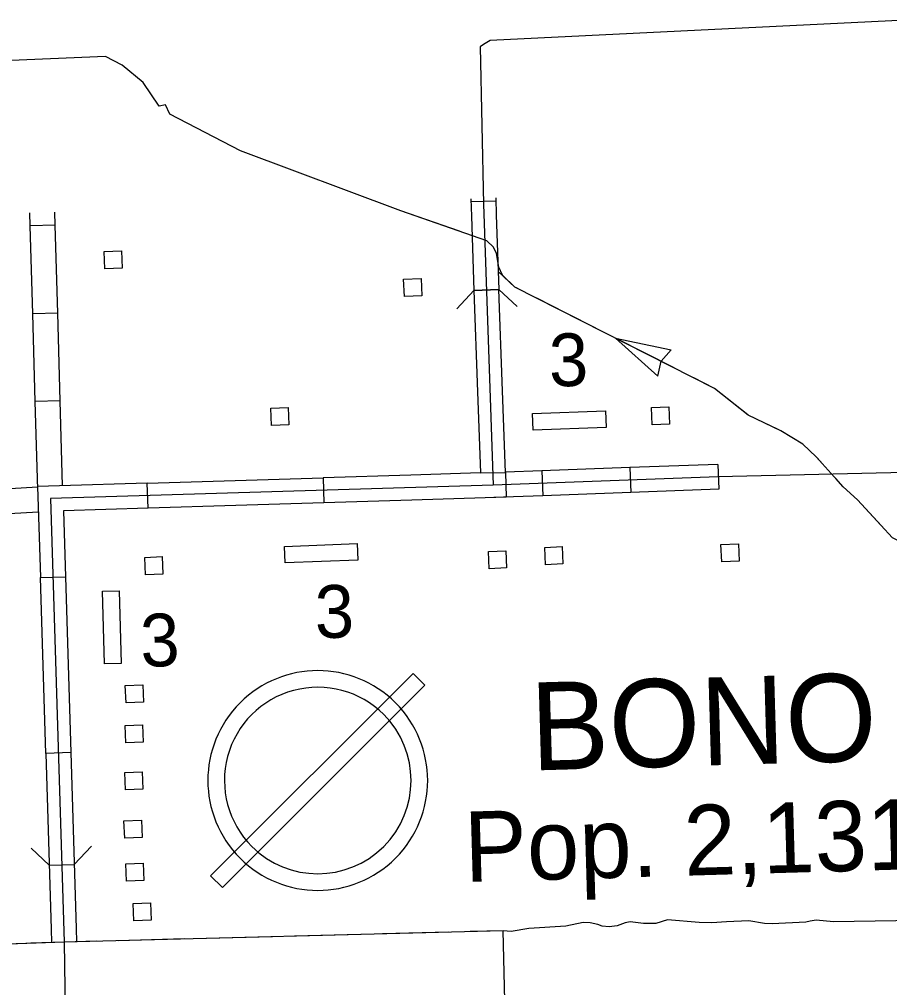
# Model space of a CAD drawing. Extents: x 1671357 to 13005564, y 567358 to 14261451.
# Drawn here: x 12758298.31 to 12758300.054, y 14259947.463 to 14259949.405 of the extents above; entities that cross this region are included whole.
import ezdxf

# ---------------------------------------------------------------- set-up
doc = ezdxf.new("R2010")
doc.units = 0
for name, color, linetype in [('31', 7, 'Continuous'), ('32', 7, 'Continuous'), ('33', 7, 'Continuous'), ('35', 7, 'Continuous'), ('38', 7, 'Continuous'), ('43', 7, 'Continuous'), ('5', 7, 'Continuous'), ('56', 7, 'Continuous'), ('6', 7, 'Continuous')]:
    doc.layers.add(name, color=color, linetype=linetype)

msp = doc.modelspace()

# ---------------------------------------------------------------- linework, layer by layer
at = {"layer": '31'}
for p, q in [((12758299.2403, 14259949.0402), (12758299.2403, 14259949.0402)), ((12758298.9189, 14259948.4859), (12758298.9205, 14259948.4358)), ((12758298.5681, 14259948.425), (12758298.5666, 14259948.4751)), ((12758298.3525, 14259948.2856), (12758298.4026, 14259948.2871)), ((12758298.4133, 14259947.9347), (12758298.3633, 14259947.9332)), ((12758298.3701, 14259947.709), (12758298.4202, 14259947.7105))]:
    msp.add_line(p, q, dxfattribs=at)
for points in [[(12758300.1134, 14259949.4052), (12758299.2541, 14259949.3625), (12758299.2407, 14259949.355), (12758299.2341, 14259949.3504), (12758299.2404, 14259949.0344)], [(12758299.215, 14259949.0455), (12758299.2162, 14259949.0108)], [(12758299.2152, 14259949.0397), (12758299.2652, 14259949.0414)], [(12758299.265, 14259949.0471), (12758299.2662, 14259949.0126)], [(12758299.2404, 14259949.0344), (12758299.2602, 14259948.4712), (12758298.3727, 14259948.4441), (12758298.3999, 14259947.5547)], [(12758299.2162, 14259949.0108), (12758299.2214, 14259948.8616)], [(12758299.2662, 14259949.0126), (12758299.2715, 14259948.8634)], [(12758299.2214, 14259948.8616), (12758299.2715, 14259948.8634)], [(12758298.5666, 14259948.4751), (12758298.7427, 14259948.4805)], [(12758298.7427, 14259948.4805), (12758298.9189, 14259948.4859)], [(12758299.0951, 14259948.4912), (12758298.9189, 14259948.4859)], [(12758299.2343, 14259948.4955), (12758299.0951, 14259948.4912)], [(12758299.2843, 14259948.4965), (12758299.2861, 14259948.447), (12758299.0967, 14259948.4412)], [(12758298.3904, 14259948.4697), (12758298.3469, 14259948.4684), (12758298.3525, 14259948.2856)], [(12758298.5666, 14259948.4751), (12758298.3904, 14259948.4697)], [(12758299.0967, 14259948.4412), (12758298.9205, 14259948.4358)], [(12758298.5681, 14259948.425), (12758298.3985, 14259948.4198)], [(12758298.7443, 14259948.4304), (12758298.5681, 14259948.425)], [(12758298.9205, 14259948.4358), (12758298.7443, 14259948.4304)], [(12758298.3985, 14259948.4198), (12758298.4026, 14259948.2871)], [(12758298.3579, 14259948.1094), (12758298.3525, 14259948.2856)], [(12758298.4026, 14259948.2871), (12758298.4079, 14259948.1109)], [(12758298.4079, 14259948.1109), (12758298.4133, 14259947.9347)], [(12758298.3633, 14259947.9332), (12758298.3579, 14259948.1094)], [(12758298.4133, 14259947.9347), (12758298.4187, 14259947.7585)], [(12758298.3633, 14259947.9332), (12758298.3687, 14259947.757)], [(12758298.3687, 14259947.757), (12758298.374, 14259947.5808)], [(12758298.4187, 14259947.7585), (12758298.4241, 14259947.5823)], [(12758298.374, 14259947.5808), (12758298.3749, 14259947.554)], [(12758298.4241, 14259947.5823), (12758298.4249, 14259947.5555)]]:
    msp.add_lwpolyline(points, dxfattribs=at)
msp.add_lwpolyline([(12758299.2214, 14259948.8616), (12758299.2286, 14259948.6585), (12758299.2343, 14259948.4955), (12758299.2843, 14259948.4965), (12758299.2786, 14259948.6602), (12758299.2715, 14259948.8634)], close=True, dxfattribs=at)
at = {"layer": '32'}
for p, q in [((12758298.3823, 14259948.9925), (12758298.3322, 14259948.9911)), ((12758298.3873, 14259948.8163), (12758298.3372, 14259948.8149)), ((12758298.3922, 14259948.6401), (12758298.3422, 14259948.6387)), ((12758299.3577, 14259948.4999), (12758299.3596, 14259948.4498)), ((12758299.5339, 14259948.5063), (12758299.5357, 14259948.4563)), ((12758299.7101, 14259948.5128), (12758299.7119, 14259948.4628))]:
    msp.add_line(p, q, dxfattribs=at)
for points in [[(12758298.3322, 14259948.9911), (12758298.3315, 14259949.017)], [(12758298.3823, 14259948.9925), (12758298.3816, 14259949.0186)], [(12758298.3372, 14259948.8149), (12758298.3322, 14259948.9911)], [(12758298.3873, 14259948.8163), (12758298.3823, 14259948.9925)], [(12758298.3422, 14259948.6387), (12758298.3372, 14259948.8149)], [(12758298.3922, 14259948.6401), (12758298.3873, 14259948.8163)], [(12758298.3471, 14259948.4625), (12758298.3422, 14259948.6387)], [(12758298.397, 14259948.4699), (12758298.3922, 14259948.6401)], [(12758299.3577, 14259948.4999), (12758299.2843, 14259948.4972)], [(12758299.5339, 14259948.5063), (12758299.3577, 14259948.4999)], [(12758299.7101, 14259948.5128), (12758299.5339, 14259948.5063)], [(12758299.711, 14259948.4878), (12758299.2602, 14259948.4712)], [(12758298.2144, 14259948.46), (12758298.3469, 14259948.4677)], [(12758299.7119, 14259948.4628), (12758299.5357, 14259948.4563)], [(12758299.3596, 14259948.4498), (12758299.2611, 14259948.4462)], [(12758299.5357, 14259948.4563), (12758299.3596, 14259948.4498)], [(12758298.2172, 14259948.4101), (12758298.3485, 14259948.4176)]]:
    msp.add_lwpolyline(points, dxfattribs=at)
at = {"layer": '33'}
msp.add_lwpolyline([(12758298.3999, 14259947.5547), (12758298.4015, 14259947.4626), (12758298.4072, 14259947.18), (12758298.4081, 14259947.1117), (12758298.4123, 14259946.9094)], dxfattribs=at)
at = {"layer": '35'}
for points in [[(12758300.4535, 14259947.74), (12758300.4525, 14259947.7399), (12758300.4295, 14259947.7305), (12758300.4188, 14259947.7233), (12758300.413, 14259947.7171), (12758300.3966, 14259947.7103), (12758300.3788, 14259947.7056), (12758300.3256, 14259947.6838), (12758300.2622, 14259947.6667), (12758300.2363, 14259947.6559), (12758300.2287, 14259947.6542), (12758300.2021, 14259947.6283), (12758300.1927, 14259947.6212), (12758300.1776, 14259947.6152), (12758300.1607, 14259947.6111), (12758300.0671, 14259947.5977), (12758299.9417, 14259947.5954), (12758299.9071, 14259947.599), (12758299.8952, 14259947.5968)], [(12758299.8952, 14259947.5968), (12758299.8866, 14259947.5947), (12758299.8193, 14259947.5915), (12758299.8036, 14259947.5919), (12758299.7726, 14259947.5976), (12758299.7276, 14259947.5957), (12758299.698, 14259947.5934), (12758299.6726, 14259947.5943), (12758299.6096, 14259947.5993), (12758299.5858, 14259947.5923), (12758299.5611, 14259947.5919), (12758299.5342, 14259947.5954), (12758299.5243, 14259947.5933), (12758299.5082, 14259947.5873), (12758299.4926, 14259947.5856), (12758299.4782, 14259947.5867), (12758299.4697, 14259947.5903), (12758299.4545, 14259947.5934), (12758299.4401, 14259947.5938), (12758299.4054, 14259947.5866), (12758299.3315, 14259947.5818), (12758299.296, 14259947.5759), (12758299.2802, 14259947.5776)], [(12758299.2802, 14259947.5776), (12758298.3999, 14259947.5547), (12758297.9114, 14259947.5369)]]:
    msp.add_lwpolyline(points, dxfattribs=at)
at = {"layer": '38'}
for p, q in [((12758299.2464, 14259948.8625), (12758299.2464, 14259948.8625)), ((12758298.3951, 14259947.7098), (12758298.3951, 14259947.7098))]:
    msp.add_line(p, q, dxfattribs=at)
for points in [[(12758299.2214, 14259948.8616), (12758299.1873, 14259948.825)], [(12758299.3081, 14259948.8292), (12758299.2715, 14259948.8634)], [(12758298.3336, 14259947.7433), (12758298.3701, 14259947.709)], [(12758298.4202, 14259947.7105), (12758298.4545, 14259947.747)]]:
    msp.add_lwpolyline(points, dxfattribs=at)
at = {"layer": '43'}
for p, q in [((12758299.5048, 14259948.7661), (12758299.5901, 14259948.6895)), ((12758299.5048, 14259948.7661), (12758299.6169, 14259948.7424)), ((12758299.6169, 14259948.7424), (12758299.5965, 14259948.7197)), ((12758299.5901, 14259948.6895), (12758299.5963, 14259948.7194))]:
    msp.add_line(p, q, dxfattribs=at)
for points in [[(12758299.0749, 14259949.0213), (12758298.7534, 14259949.1415), (12758298.6115, 14259949.215), (12758298.6029, 14259949.2338), (12758298.5903, 14259949.231), (12758298.5582, 14259949.2789), (12758298.5163, 14259949.3133), (12758298.4826, 14259949.3305), (12758297.5057, 14259949.2891)], [(12758299.1922, 14259948.9802), (12758299.0749, 14259949.0213), (12758299.0675, 14259949.0241)], [(12758300.2934, 14259948.2992), (12758300.2531, 14259948.2954), (12758300.2205, 14259948.3024), (12758300.1688, 14259948.3461), (12758300.1375, 14259948.3532), (12758300.0868, 14259948.352), (12758300.0601, 14259948.3656), (12758299.9898, 14259948.4417), (12758299.9613, 14259948.468), (12758299.9076, 14259948.528), (12758299.8805, 14259948.5533), (12758299.8363, 14259948.5803), (12758299.7711, 14259948.6117), (12758299.7038, 14259948.6651), (12758299.3034, 14259948.8682), (12758299.2783, 14259948.892), (12758299.2713, 14259948.9084), (12758299.2668, 14259948.9354), (12758299.2606, 14259948.9485), (12758299.247, 14259948.961), (12758299.0749, 14259949.0213)], [(12758299.3083, 14259948.8658), (12758299.3034, 14259948.8682), (12758299.2702, 14259948.8997)], [(12758299.4065, 14259948.8159), (12758299.3476, 14259948.8458)], [(12758299.4655, 14259948.786), (12758299.4065, 14259948.8159)], [(12758299.6227, 14259948.7062), (12758299.5048, 14259948.7661)], [(12758299.7706, 14259948.6121), (12758299.7038, 14259948.6651), (12758299.662, 14259948.6863)], [(12758299.9173, 14259948.5172), (12758299.9076, 14259948.528), (12758299.8805, 14259948.5533), (12758299.8363, 14259948.5803), (12758299.8103, 14259948.5928)], [(12758300.0383, 14259948.3893), (12758299.9898, 14259948.4417), (12758299.9613, 14259948.468), (12758299.9466, 14259948.4844)], [(12758299.2802, 14259947.5776), (12758298.3999, 14259947.5547), (12758297.9387, 14259947.5384), (12758297.9114, 14259947.5369)], [(12758298.9938, 14259947.5701), (12758298.8617, 14259947.5667)], [(12758299.1701, 14259947.5747), (12758299.0379, 14259947.5713)], [(12758299.2802, 14259947.5776), (12758299.2141, 14259947.5759)], [(12758298.4652, 14259947.5564), (12758298.3999, 14259947.5547), (12758298.333, 14259947.5524)], [(12758298.6414, 14259947.561), (12758298.5092, 14259947.5576)], [(12758298.8176, 14259947.5656), (12758298.6855, 14259947.5621)]]:
    msp.add_lwpolyline(points, dxfattribs=at)
at = {"layer": '5'}
msp.add_lwpolyline([(12758300.5574, 14259948.5132), (12758300.1433, 14259948.498), (12758299.711, 14259948.4878)], dxfattribs=at)
at = {"layer": '56'}
for p, q in [((12758299.0995, 14259948.0936), (12758298.6935, 14259947.6876)), ((12758299.1231, 14259948.07), (12758299.0995, 14259948.0936)), ((12758298.7171, 14259947.664), (12758299.1231, 14259948.07)), ((12758298.6935, 14259947.6876), (12758298.7171, 14259947.664))]:
    msp.add_line(p, q, dxfattribs=at)
for points in [[(12758298.4816, 14259948.9047), (12758298.4801, 14259948.9394), (12758298.5149, 14259948.9409), (12758298.5164, 14259948.9062)], [(12758299.0819, 14259948.8495), (12758299.0804, 14259948.8842), (12758299.1153, 14259948.8857), (12758299.1167, 14259948.851)], [(12758298.8154, 14259948.5907), (12758298.814, 14259948.6255), (12758298.8488, 14259948.6269), (12758298.8503, 14259948.5922)], [(12758299.3403, 14259948.5815), (12758299.339, 14259948.6149), (12758299.485, 14259948.6203), (12758299.4863, 14259948.587)], [(12758299.5787, 14259948.5918), (12758299.5773, 14259948.6265), (12758299.6121, 14259948.628), (12758299.6136, 14259948.5933)], [(12758298.8427, 14259948.315), (12758298.8415, 14259948.3484), (12758298.9874, 14259948.3539), (12758298.9887, 14259948.3205)], [(12758299.3648, 14259948.3116), (12758299.3633, 14259948.3463), (12758299.3981, 14259948.3478), (12758299.3996, 14259948.3131)], [(12758299.718, 14259948.3172), (12758299.7165, 14259948.3519), (12758299.7513, 14259948.3534), (12758299.7528, 14259948.3186)], [(12758298.5631, 14259948.2915), (12758298.5616, 14259948.3262), (12758298.5965, 14259948.3277), (12758298.5979, 14259948.2929)], [(12758299.2518, 14259948.3035), (12758299.2503, 14259948.3383), (12758299.2851, 14259948.3397), (12758299.2866, 14259948.305)], [(12758298.4771, 14259948.2585), (12758298.5105, 14259948.2594), (12758298.5145, 14259948.1134), (12758298.4811, 14259948.1125)], [(12758298.5241, 14259948.0345), (12758298.5226, 14259948.0693), (12758298.5574, 14259948.0707), (12758298.5589, 14259948.036)], [(12758298.5238, 14259947.9542), (12758298.5223, 14259947.9889), (12758298.5572, 14259947.9904), (12758298.5586, 14259947.9557)], [(12758298.5227, 14259947.8599), (12758298.5213, 14259947.8947), (12758298.5561, 14259947.8962), (12758298.5576, 14259947.8614)], [(12758298.5213, 14259947.7629), (12758298.5199, 14259947.7977), (12758298.5547, 14259947.7992), (12758298.5562, 14259947.7644)], [(12758298.5249, 14259947.6768), (12758298.5234, 14259947.7116), (12758298.5582, 14259947.713), (12758298.5597, 14259947.6783)], [(12758298.5398, 14259947.5972), (12758298.5383, 14259947.6319), (12758298.5731, 14259947.6334), (12758298.5746, 14259947.5986)]]:
    msp.add_lwpolyline(points, close=True, dxfattribs=at)
for radius, start, end in [(0.2203, 45, 225), (0.187, 45, 225.0001), (0.2203, 225, 45), (0.187, 225.0001, 45)]:
    msp.add_arc((12758298.9083, 14259947.8788), radius, start, end, dxfattribs=at)
at = {"layer": '6'}
msp.add_lwpolyline([(12758299.2901, 14259947.1566), (12758299.2802, 14259947.5776)], dxfattribs=at)

# ---------------------------------------------------------------- texts
at = {"layer": '56'}
for rotation, p in [(1, (12758299.3725, 14259948.669)), (1, (12758298.9032, 14259948.1643)), (1.5752, (12758298.5539, 14259948.1066))]:
    msp.add_text('3', height=0.1058, rotation=rotation, dxfattribs=at).set_placement(p)
at = {"layer": '6'}
for s, height, p in [('BONO', 0.17628, (12758299.3368, 14259947.8988)), ('Pop. 2,131', 0.14102, (12758299.2036, 14259947.6752))]:
    msp.add_text(s, height=height, rotation=1.6433, dxfattribs=at).set_placement(p)

doc.saveas('drawing.dxf')
